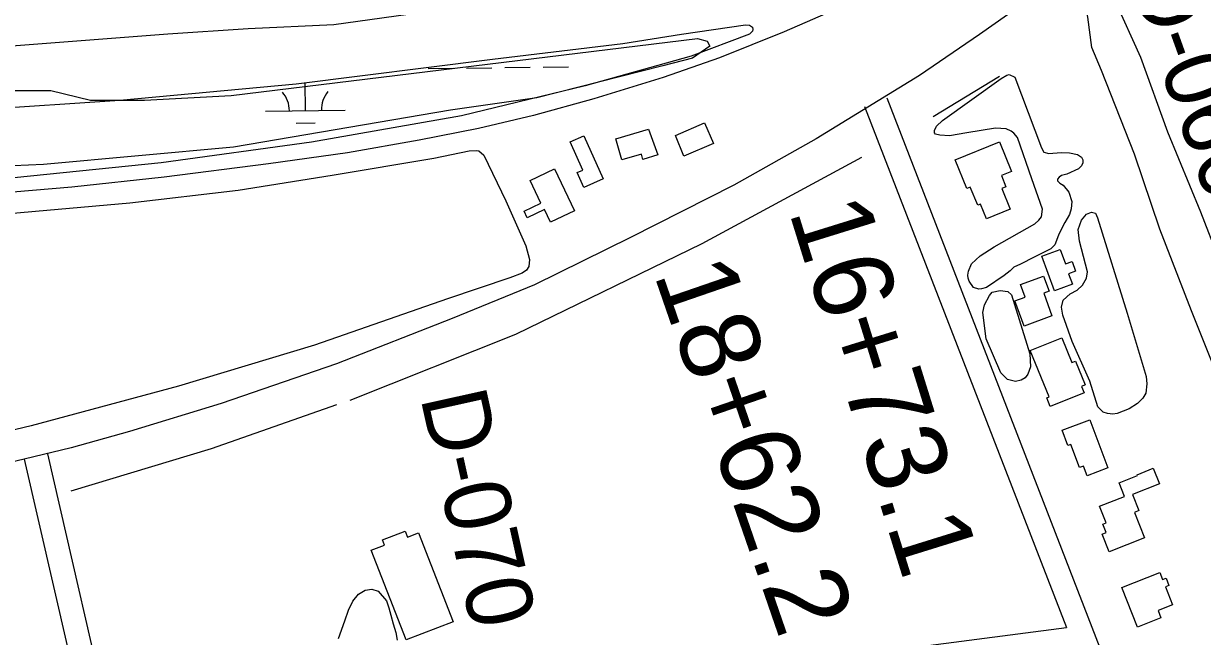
# Model space of a CAD drawing. Extents: x 3715084 to 3753216, y 488173 to 513963.
# Drawn here: x 3729951 to 3731429, y 496938 to 497707 of the extents above; entities that cross this region are included whole.
import ezdxf

# ---------------------------------------------------------------- set-up
doc = ezdxf.new("R2010")
doc.units = 0
for name, color, linetype in [('V-BLDG-OTLN', 7, 'Continuous'), ('V-LEVE-TOET', 7, 'Continuous'), ('V-RAIL-TRAK', 7, 'Continuous'), ('V-RIVR-RANG-IDEN', 7, 'Continuous'), ('V-ROAD-CNTR', 7, 'Continuous'), ('V-SITE-VEGE', 7, 'Continuous'), ('V-SURV-IDEN', 7, 'Continuous'), ('V-TOPO-SHOR', 7, 'Continuous'), ('V-WETL-SWMP', 7, 'Continuous')]:
    doc.layers.add(name, color=color, linetype=linetype)

msp = doc.modelspace()

# ---------------------------------------------------------------- linework, layer by layer
at = {"layer": 'V-BLDG-OTLN'}
for points in [[(3730734.4, 497574.6), (3730746, 497542.2), (3730727.5, 497536.6), (3730725.5, 497543.2), (3730701.1, 497535.9), (3730693.3, 497562.3)], [(3730778.7, 497540.5), (3730768.3, 497566.6), (3730804.7, 497582.5), (3730815.9, 497556.7)], [(3730653.4, 497566.4), (3730677.8, 497512.2), (3730653.4, 497501.2), (3730644.9, 497520), (3730652.2, 497523.3), (3730636.3, 497558.7)], [(3731174.6, 497558.6), (3731189.6, 497521.5), (3731176.9, 497516.4), (3731182.6, 497502.3), (3731177.6, 497500.3), (3731188.1, 497474.2), (3731158.2, 497462.2), (3731150.8, 497480.5), (3731147.2, 497479.1), (3731138, 497501.9), (3731133.6, 497500.1), (3731119, 497536.2)], [(3730616.4, 497524.6), (3730641.5, 497472), (3730611.7, 497457.8), (3730604.1, 497473.8), (3730582.5, 497463.5), (3730578.6, 497471.7), (3730599.5, 497481.6), (3730585.9, 497510.1)], [(3731243.4, 497371.9), (3731227.6, 497415.3), (3731250.8, 497423.7), (3731257.5, 497405.4), (3731265.6, 497408.3), (3731270, 497396.3), (3731261.3, 497393.1), (3731266.1, 497380.2)], [(3731230, 497368.8), (3731240.4, 497340.2), (3731205.3, 497327.5), (3731193.7, 497359.2), (3731206.7, 497363.9), (3731201, 497379.7), (3731229.8, 497390.1), (3731236.7, 497371.2)], [(3731213.2, 497296.8), (3731252.7, 497312.7), (3731265.3, 497281.6), (3731269.9, 497283.5), (3731282, 497253.6), (3731277.4, 497251.7), (3731280.6, 497243.8), (3731238.2, 497226.7), (3731233.9, 497237.4), (3731236.7, 497238.5)], [(3731310.6, 497149.6), (3731284.3, 497139.7), (3731279.7, 497151.8), (3731274.8, 497150), (3731264, 497178.9), (3731260.4, 497177.6), (3731253.2, 497196.7), (3731288, 497209.8)], [(3731311.9, 497044.3), (3731303.1, 497066.4), (3731308.3, 497068.4), (3731304, 497079.1), (3731308.2, 497080.7), (3731300, 497101.3), (3731331.5, 497113.8), (3731324.8, 497130.8), (3731347.7, 497139.9), (3731347.2, 497141), (3731367.3, 497149), (3731375.1, 497129.5), (3731341.2, 497116), (3731349.2, 497095.9), (3731343.7, 497093.7), (3731356.3, 497061.9)], [(3730386.9, 497046.2), (3730403.6, 497052.6), (3730401.1, 497059.1), (3730429.3, 497070), (3730432.2, 497062.5), (3730446.2, 497067.9), (3730489.4, 496956.5), (3730430.5, 496933.6)], [(3731375.5, 497018.1), (3731378.9, 497009.3), (3731383.4, 497011.1), (3731387.1, 497001.8), (3731382.6, 497000.1), (3731391.4, 496977.7), (3731373.4, 496970.6), (3731377, 496961.4), (3731347.5, 496949.7), (3731327.9, 496999.4)]]:
    msp.add_lwpolyline(points, close=True, dxfattribs=at)
at = {"layer": 'V-LEVE-TOET'}
for points in [[(3729919.4, 497677.8), (3730131.7, 497694.2), (3730232.4, 497700.7), (3730339.8, 497705.9), (3730463.1, 497723.1), (3730608.1, 497734.1), (3730673.1, 497742.7), (3730739.9, 497757.2), (3730796.2, 497772.2), (3730831, 497784.2), (3730873.6, 497802.5), (3730931.7, 497828.5), (3730967.8, 497844.6), (3730995.1, 497856), (3731020.3, 497870.1), (3731065.3, 497901.9), (3731131.4, 497947.5), (3731150.9, 497959.4), (3731161.2, 497964.2), (3731173.9, 497971.5), (3731180, 497975.5), (3731183, 497978)], [(3731458, 497239.8), (3731415.5, 497346.5), (3731375.7, 497449), (3731343.8, 497543.2), (3731302.3, 497648.3), (3731290.4, 497677.2), (3731285.3, 497715), (3731281.9, 497734.7), (3731288.1, 497750.3), (3731294.3, 497753.6), (3731302.2, 497754.7), (3731309.4, 497752.7), (3731313.7, 497748.8), (3731319.3, 497736), (3731351.2, 497665.1), (3731385.4, 497571.2), (3731426.8, 497471), (3731472.7, 497352.1)]]:
    msp.add_lwpolyline(points, dxfattribs=at)
at = {"layer": 'V-RAIL-TRAK'}
msp.add_lwpolyline([(3731231.1, 497865.1), (3731112.1, 497795.3), (3731011.3, 497743.4), (3730904.7, 497696.7), (3730823.5, 497664.2), (3730752.7, 497639.3), (3730666, 497612.5), (3730590.2, 497591.7), (3730521.2, 497575.5), (3730446.9, 497560.8), (3730357.1, 497544.9), (3730257.9, 497530.9), (3730127.1, 497514.4), (3730011.5, 497501.8), (3729937.3, 497495.6)], dxfattribs=at)
at = {"layer": 'V-ROAD-CNTR'}
for points in [[(3731483.9, 497948.4), (3731408.1, 497888), (3731339.4, 497830.2), (3731288.2, 497794.5), (3731231.2, 497750.9), (3731149.3, 497693.4), (3731074.1, 497642), (3730944.5, 497562.3), (3730841.5, 497504.4), (3730712.1, 497438.5), (3730591.5, 497379.2), (3730488.2, 497336.9), (3730343.4, 497279.9), (3730198.7, 497230.5), (3730083.9, 497195), (3730010.7, 497174.5), (3729893.9, 497146.5)], [(3731033.5, 497613.9), (3731318.4, 496877.2)], [(3731005.5, 497603), (3731258.4, 496949.2)], [(3730192.4, 496116.3), (3729951.9, 497160.6)], [(3730067.1, 496793.9), (3729981.1, 497167.3)], [(3730067.1, 496793.9), (3731258.4, 496949.2)]]:
    msp.add_lwpolyline(points, dxfattribs=at)
at = {"layer": 'V-SITE-VEGE'}
for points in [[(3729929.4, 497623.2), (3729985.1, 497623.2), (3730034.6, 497610.8), (3730102.7, 497610.8), (3730211, 497617), (3730795.7, 497688.2), (3730808.1, 497685.1), (3730811.2, 497678.9), (3730789.5, 497663.5), (3730752.4, 497654.2), (3730594.6, 497613.9), (3730486.3, 497598.5), (3730214.1, 497552), (3729975.8, 497530.4), (3729768.6, 497521.1)], [(3729918.2, 497467.5), (3730084.1, 497482.2), (3730220.1, 497498), (3730337.8, 497516.7), (3730465.4, 497538.3), (3730509.6, 497547.3), (3730518.4, 497548), (3730521.9, 497547.4), (3730527.8, 497542.1), (3730555.7, 497484.5), (3730580.6, 497428.1), (3730585.4, 497411), (3730584.3, 497402.2), (3730581.3, 497397.5), (3730576, 497393.9), (3730560.8, 497388), (3730482.6, 497361.8), (3730315.6, 497303.5), (3730145, 497252.2), (3729960.3, 497202.1), (3729798, 497163.3)], [(3730345.9, 496935.6), (3730353.5, 496957.6), (3730358.3, 496971.1), (3730363.7, 496982.4), (3730370.8, 496991), (3730379.4, 496996.2), (3730387.7, 496997.5), (3730395.5, 496994.7), (3730405.8, 496982.7), (3730408.8, 496973.9), (3730411.3, 496964.8), (3730414.2, 496953.8), (3730417.6, 496943), (3730419.5, 496933.4)]]:
    msp.add_lwpolyline(points, dxfattribs=at)
for points in [[(3731141.9, 497375.7), (3731136.7, 497383.8), (3731135.1, 497387.7), (3731134.7, 497391.3), (3731135.5, 497396.4), (3731139.6, 497405.5), (3731150.2, 497415.6), (3731168, 497426.8), (3731218.8, 497455.8), (3731223.9, 497460.5), (3731227.3, 497464.7), (3731228.6, 497474), (3731215.2, 497512.4), (3731197.3, 497563.9), (3731192.7, 497569.6), (3731189.2, 497572.2), (3731182.8, 497574.9), (3731169.6, 497575.7), (3731133.5, 497569.8), (3731111.8, 497566.4), (3731099.7, 497566.9), (3731094.4, 497568.3), (3731093, 497570.1), (3731093, 497573), (3731095.7, 497578.2), (3731103.2, 497585.5), (3731176.5, 497638.3), (3731183.6, 497642.5), (3731186.9, 497643.1), (3731193.7, 497640), (3731227.2, 497551.2), (3731230.3, 497545.9), (3731236.5, 497544.1), (3731251.7, 497545.2), (3731262.5, 497545), (3731272.2, 497542.7), (3731277.2, 497539.5), (3731279.2, 497536), (3731279, 497532.2), (3731277.4, 497528.5), (3731273.5, 497524.9), (3731259.1, 497518.3), (3731252.4, 497516.3), (3731249.4, 497514.5), (3731247.4, 497511.8), (3731247.5, 497509.8), (3731250.2, 497506.8), (3731254.4, 497504.3), (3731261.5, 497495.6), (3731265.1, 497484), (3731264.4, 497474.5), (3731262.2, 497467.4), (3731256.7, 497457.3), (3731248.9, 497442.8), (3731246.1, 497434.9), (3731243.8, 497429.4), (3731238.9, 497424.4), (3731218, 497413.9), (3731201, 497405.3), (3731192.7, 497401.4), (3731188, 497397), (3731180.3, 497391), (3731158.3, 497376), (3731152, 497374), (3731148.6, 497373.6)], [(3731297.5, 497463.3), (3731334.8, 497343.6), (3731358.6, 497264.1), (3731359.2, 497254.8), (3731358.1, 497243.1), (3731354.2, 497237), (3731347.5, 497230.5), (3731337.2, 497223.5), (3731322.2, 497217.9), (3731316.5, 497216.9), (3731309.8, 497217.9), (3731304.7, 497219.6), (3731297.7, 497226.1), (3731287.9, 497258.3), (3731265.6, 497308.2), (3731254.1, 497341.3), (3731252.2, 497351.2), (3731254.2, 497359.9), (3731263, 497367.8), (3731271.9, 497372.4), (3731278.6, 497378.9), (3731283.5, 497387.4), (3731284.9, 497395.5), (3731274.7, 497434.2), (3731273.2, 497448.6), (3731277.3, 497460.5), (3731283.6, 497468), (3731290.1, 497470.4), (3731295.1, 497469.2)], [(3731162.1, 497365.8), (3731165.5, 497370.2), (3731175.5, 497372.2), (3731185.2, 497370.9), (3731189.8, 497366.7), (3731212.6, 497292.6), (3731213.6, 497276.2), (3731210.3, 497267.1), (3731206.8, 497262.5), (3731201.6, 497259.5), (3731194.7, 497257.9), (3731184.6, 497260.3), (3731176.3, 497268.9), (3731158, 497311.3), (3731153.7, 497344.7), (3731155.7, 497354.2)]]:
    msp.add_lwpolyline(points, close=True, dxfattribs=at)
at = {"layer": 'V-TOPO-SHOR'}
msp.add_line((3731174.4, 497640.6), (3731091.3, 497590), dxfattribs=at)
for points in [[(3731001.7, 497538.9), (3730801.3, 497430.8), (3730567.7, 497317.1), (3730359.8, 497234)], [(3730343.4, 497228.6), (3730185.9, 497173.4), (3730010.2, 497120.4)]]:
    msp.add_lwpolyline(points, dxfattribs=at)
at = {"layer": 'V-WETL-SWMP'}
for p, q in [((3730458.2, 497650.6), (3730490.2, 497651)), ((3730506.2, 497651.2), (3730538.2, 497651.6)), ((3730554.2, 497651.8), (3730586.2, 497652.2)), ((3730602.2, 497652.4), (3730634.2, 497652.8)), ((3730304.3, 497597.9), (3730303.8, 497633)), ((3730254.3, 497597.3), (3730354.3, 497598.5)), ((3730292.5, 497582.3), (3730316.4, 497582.6))]:
    msp.add_line(p, q, dxfattribs=at)
msp.add_lwpolyline([(3729895.4, 497599.4), (3730071.5, 497611.1), (3730292.7, 497631.6), (3730538.7, 497662.5), (3730702.3, 497682.2), (3730776, 497693.9), (3730856, 497705.6), (3730861.2, 497704.9), (3730864.7, 497702.7), (3730865.3, 497699.6), (3730864.7, 497697.6), (3730861, 497693.8), (3730787.9, 497666.1), (3730655, 497629), (3730500.1, 497591.1), (3730312.1, 497558.1), (3730123.4, 497532.4), (3729939.1, 497513.6)], dxfattribs=at)
for centre, start, end in [((3730249, 497597.7), 359.9442, 41.4878), ((3730359.5, 497599.1), 139.9442, 181.4878)]:
    msp.add_arc(centre, 35.2, start, end, dxfattribs=at)

# ---------------------------------------------------------------- texts
at = {"layer": 'V-RIVR-RANG-IDEN'}
for s, rotation, p in [('D-060', 289.7173, (3731335.1, 497763.9)), ('D-070', 282.4993, (3730448.2, 497238.1))]:
    msp.add_text(s, height=83, rotation=rotation, dxfattribs=at).set_placement(p)
at = {"layer": 'V-SURV-IDEN'}
for s, rotation, p in [('16+73.1', 287.2839, (3730910.2, 497471.6)), ('18+62.2', 289.0382, (3730740.8, 497393.1))]:
    msp.add_text(s, height=100, rotation=rotation, dxfattribs=at).set_placement(p)

doc.saveas('drawing.dxf')
